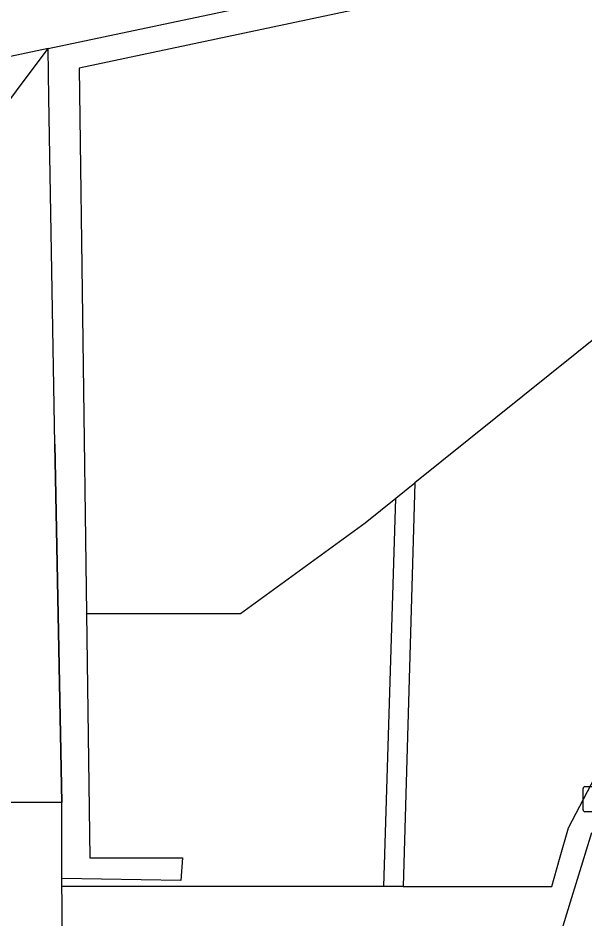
# Model space of a CAD drawing. Extents: x 160203 to 161526, y 379529 to 381797.
# Drawn here: x 160896.27 to 160918.74, y 380749.34 to 380785.06 of the extents above; entities that cross this region are included whole.
import ezdxf

# ---------------------------------------------------------------- set-up
doc = ezdxf.new("R2010")
doc.units = 0
for name, color, linetype in [('IMGEO_Groenvoorziening', 7, 'Continuous'), ('IMGEO_Haag', 7, 'Continuous'), ('IMGEO_Hek', 7, 'Continuous'), ('IMGEO_Pand', 7, 'Continuous'), ('IMGEO_Parkeervlak_open', 7, 'Continuous'), ('IMGEO_Rioolput', 7, 'Continuous'), ('IMGEO_Voetpad_open', 7, 'Continuous')]:
    doc.layers.add(name, color=color, linetype=linetype)

msp = doc.modelspace()

# ---------------------------------------------------------------- linework, layer by layer
at = {"layer": 'IMGEO_Groenvoorziening'}
for points in [[(160932.839, 380790.308), (160933.337, 380783.757), (160912.004, 380766.626)], [(160898.983, 380761.45), (160905.086, 380761.45), (160910.031, 380765.042), (160911.248, 380766.02)]]:
    msp.add_lwpolyline(points, dxfattribs=at)
at = {"layer": 'IMGEO_Haag'}
for points in [[(160932.839, 380790.308), (160898.69, 380783.066), (160898.983, 380761.45)], [(160898.011, 380753.96), (160897.729, 380768.163), (160897.497, 380781.89), (160897.464, 380783.841)], [(160911.248, 380766.02), (160912.004, 380766.626)], [(160912.004, 380766.626), (160911.54, 380750.632)], [(160910.766, 380750.632), (160911.248, 380766.02)], [(160898.983, 380761.45), (160899.115, 380751.765), (160902.791, 380751.765), (160902.722, 380750.865), (160898.011, 380750.946)]]:
    msp.add_lwpolyline(points, dxfattribs=at)
at = {"layer": 'IMGEO_Hek'}
for points in [[(160897.497, 380781.89), (160897.464, 380783.841)], [(160897.729, 380768.163), (160897.497, 380781.89)], [(160897.729, 380768.163), (160898.011, 380753.96)]]:
    msp.add_lwpolyline(points, dxfattribs=at)
at = {"layer": 'IMGEO_Pand'}
msp.add_lwpolyline([(160918.998, 380752.751), (160918.433, 380750.903), (160918.157, 380750), (160916.758, 380745.422), (160915.974, 380737.805), (160915.94, 380735.467), (160912.662, 380735.453), (160903.673, 380735.416)], dxfattribs=at)
at = {"layer": 'IMGEO_Parkeervlak_open'}
for points in [[(160898.011, 380753.96), (160895.762, 380753.954)], [(160898.011, 380750.946), (160898.011, 380753.96)], [(160898.011, 380750.632), (160898.011, 380750.766), (160898.011, 380750.946)]]:
    msp.add_lwpolyline(points, dxfattribs=at)
at = {"layer": 'IMGEO_Rioolput'}
for p, q in [((160918.667, 380753.664), (160918.667, 380754.516)), ((160918.742, 380754.59), (160919.594, 380754.59)), ((160919.594, 380753.59), (160918.742, 380753.59))]:
    msp.add_line(p, q, dxfattribs=at)
for points in [[(160918.667, 380753.664), (160918.667, 380754.516)], [(160918.742, 380754.59), (160919.594, 380754.59)], [(160919.594, 380753.59), (160918.742, 380753.59)]]:
    msp.add_lwpolyline(points, dxfattribs=at)
for centre, start, end in [((160918.744, 380754.514), 91.552, 178.448), ((160918.744, 380754.514), 91.552, 178.448), ((160918.744, 380753.666), 181.552, 268.448), ((160918.744, 380753.666), 181.552, 268.448)]:
    msp.add_arc(centre, 0.0765, start, end, dxfattribs=at)
at = {"layer": 'IMGEO_Voetpad_open'}
for points in [[(160897.464, 380783.841), (160921.845, 380789.002), (160981.979, 380801.73), (160983.572, 380794.021)], [(160897.464, 380783.841), (160888.428, 380781.929)], [(160890.911, 380768.187), (160892.435, 380777.138), (160897.464, 380783.841)], [(160911.54, 380750.632), (160914.783, 380750.632), (160917.427, 380750.632), (160917.733, 380751.709), (160918.088, 380752.958), (160921.971, 380760.385)], [(160898.017, 380748.216), (160898.019, 380750), (160898.011, 380750.632)], [(160910.766, 380750.632), (160898.011, 380750.632)], [(160911.54, 380750.632), (160910.766, 380750.632)]]:
    msp.add_lwpolyline(points, dxfattribs=at)

doc.saveas('drawing.dxf')
